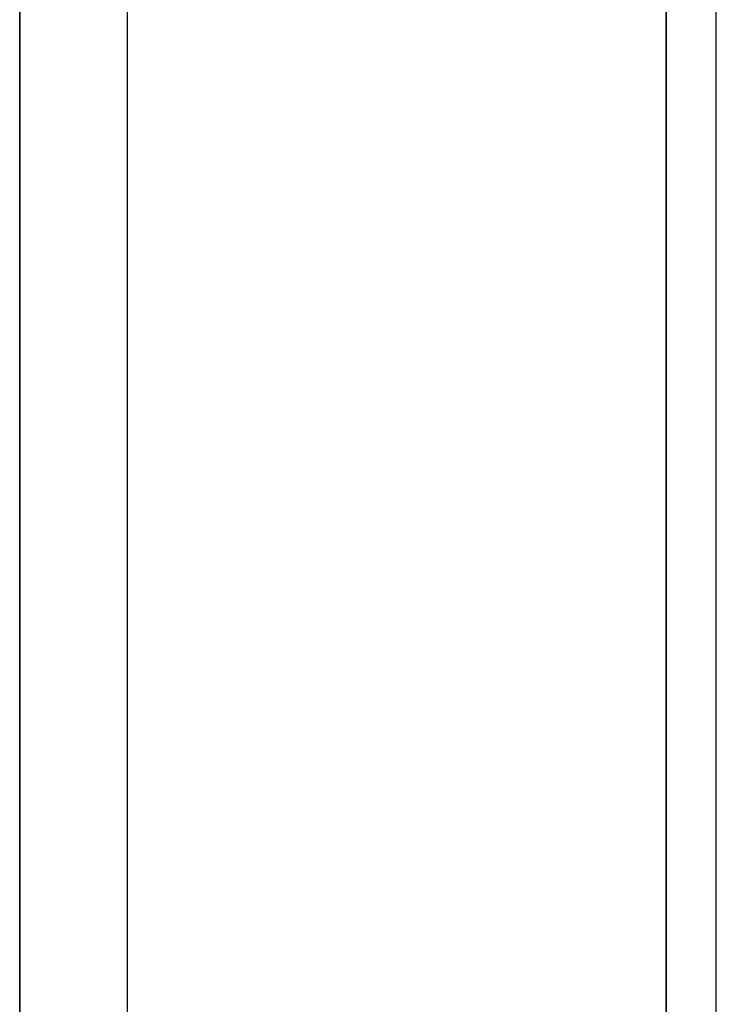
# Model space of a CAD drawing. Header units: millimetres. Extents: x -380 to 381, y -251 to 250.
# Tile 473 of 656: x 370.5 to 380.2, y -132.9 to -119.19. Entities that reach past the tile are written whole.
import ezdxf

# ---------------------------------------------------------------- set-up
doc = ezdxf.new("R2010")
doc.units = ezdxf.units.MM
doc.layers.add('Standard', color=18, linetype='Continuous', true_color=0x000000)

msp = doc.modelspace()

# ---------------------------------------------------------------- linework, layer by layer
at = {"layer": 'Standard', "color": 18, "true_color": 0x000000}
msp.add_line((380.2, -248.5, 0.813), (380.2, 248.5, 0.813), dxfattribs=at)
at = {"layer": 'Standard', "color": 253, "true_color": 0xa1a1a1}
for p, q in [((372, -242, -6.25), (372, 242, -6.25)), ((370.5, -240.5, -7), (370.5, 240.5, -7)), ((370.5, -235, -20.75), (370.5, 235, -20.75)), ((372, -235, -20), (372, 235, -20))]:
    msp.add_line(p, q, dxfattribs=at)
at = {"layer": 'Standard', "color": 18, "true_color": 0x000000}
for points in [[(379.5, -248.5), (379.5, 0), (379.5, 248.5)], [(379.5, 248.5, 4), (379.5, 0, 4), (379.5, -248.5, 4)]]:
    msp.add_open_spline(points, degree=2, dxfattribs=at)
at = {"layer": 'Standard', "color": 253, "true_color": 0xa1a1a1}
for points in [[(372, -242, -12.5), (372, 0, -12.5), (372, 242, -12.5)], [(372, -242), (372, 0), (372, 242)], [(370.5, 240.5, -12.5), (370.5, 0, -12.5), (370.5, -240.5, -12.5)], [(370.5, -240.5, -1.5), (370.5, 0, -1.5), (370.5, 240.5, -1.5)], [(370.5, 235, -27.5), (370.5, 0, -27.5), (370.5, -235, -27.5)], [(370.5, -235, -14), (370.5, 0, -14), (370.5, 235, -14)], [(372, -235, -12.5), (372, 0, -12.5), (372, 235, -12.5)], [(372, -235, -27.5), (372, 0, -27.5), (372, 235, -27.5)]]:
    msp.add_open_spline(points, degree=2, dxfattribs=at)

doc.saveas('drawing.dxf')
